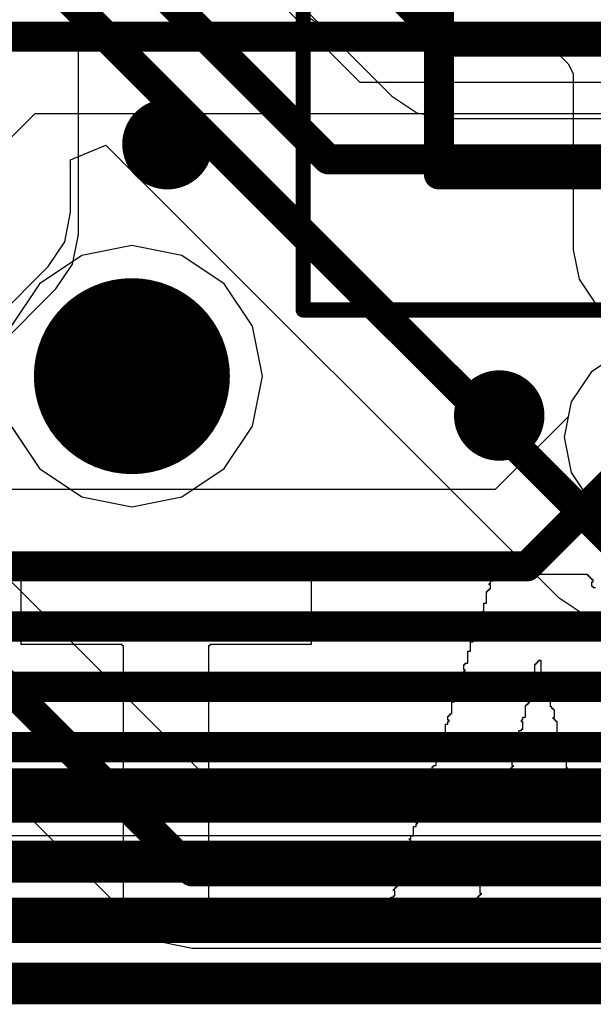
# Model space of a CAD drawing. Header units: millimetres. Extents: x -2 to 68, y -2 to 27.4.
# Tile 292 of 594: x 41.6 to 43.5, y 0.4 to 3.7. Entities that reach past the tile are written whole.
import ezdxf

# ---------------------------------------------------------------- set-up
doc = ezdxf.new("R2010")
doc.units = ezdxf.units.MM
for name, color, linetype in [('BottomLayer', 5, 'Continuous'), ('DrillGuide', 244, 'Continuous'), ('Mechanical10', 56, 'Continuous'), ('Mechanical6', 56, 'Continuous'), ('MidLayer1', 16, 'Continuous'), ('MidLayer2', 76, 'Continuous'), ('MidLayer3', 90, 'Continuous'), ('MidLayer4', 156, 'Continuous'), ('MidLayer5', 130, 'Continuous'), ('MidLayer6', 216, 'Continuous'), ('MidLayer7', 6, 'Continuous'), ('MidLayer8', 54, 'Continuous'), ('MultiLayer', 9, 'Continuous'), ('TopLayer', 1, 'Continuous'), ('TopOverlay', 2, 'Continuous'), ('ViaHoleLayer', 16, 'Continuous')]:
    doc.layers.add(name, color=color, linetype=linetype)

# ---------------------------------------------------------------- blocks, each defined once
blk = doc.blocks.new('QFN127P600_8N_B_171')
at = {"layer": 'Mechanical10', "const_width": 0.1}
for points in [[(-1.55, 1.55), (1.55, 1.55)], [(-1.55, 1.55), (-1.55, -1.55)]]:
    blk.add_lwpolyline(points, dxfattribs=at)
at = {"layer": 'Mechanical10', "const_width": 0.05}
blk.add_lwpolyline([(-1.575, 1.55, 1), (-1.525, 1.55, 1)], format="xyb", close=True, dxfattribs=at)
blk.add_lwpolyline([(-1.575, 1.55, 1), (-1.525, 1.55, 1)], format="xyb", close=True, dxfattribs=at)
at = {"layer": 'Mechanical6', "const_width": 0.05}
for points in [[(-2, 2), (2, 2)], [(-2, 2), (-2, -2)]]:
    blk.add_lwpolyline(points, dxfattribs=at)
at = {"layer": 'Mechanical6', "const_width": 0.025}
blk.add_lwpolyline([(-2.0125, 2, 1), (-1.9875, 2, 1)], format="xyb", close=True, dxfattribs=at)
blk.add_lwpolyline([(-2.0125, 2, 1), (-1.9875, 2, 1)], format="xyb", close=True, dxfattribs=at)

msp = doc.modelspace()

# ---------------------------------------------------------------- linework, layer by layer
at = {"layer": 'BottomLayer'}
for p, q in [((42.5698, 3.7198), (42.6525, 3.6645)), ((42.6525, 3.6645), (42.75, 3.6451)), ((42.75, 3.6451), (43.3345, 3.6451)), ((43.3345, 3.6451), (43.3663, 3.6288)), ((43.3663, 3.6288), (43.4288, 3.5663)), ((43.4288, 3.5663), (43.4451, 3.5345)), ((43.4451, 3.5345), (43.4451, 2.95)), ((43.4451, 2.95), (43.4645, 2.8525)), ((43.4645, 2.8525), (43.5198, 2.7698)), ((43.5752, 2.5916), (43.5043, 2.5442)), ((43.5043, 2.5442), (43.438, 2.445)), ((43.438, 2.445), (43.4282, 2.3961)), ((43.4282, 2.3961), (43.187, 2.1549)), ((43.187, 2.1549), (41.463, 2.1549))]:
    msp.add_line(p, q, dxfattribs=at)
for points, const_width in [([(42.025, 3.3, 1), (42.175, 3.3, 1)], 0.15), ([(41.8195, 2.5306, 1), (42.1445, 2.5306, 1)], 0.325), ([(43.125, 2.4, 1), (43.275, 2.4, 1)], 0.15), ([(43.2676, 1.9, 1), (43.3176, 1.9, 1)], 0.05), ([(43.2676, 1.9, 1), (43.3176, 1.9, 1)], 0.05)]:
    msp.add_lwpolyline(points, format="xyb", close=True, dxfattribs=dict(at, const_width=const_width))
at = {"layer": 'BottomLayer', "const_width": 0.1}
for points in [[(43.2926, 1.9), (43.7206, 2.328)], [(36.125, 1.9), (43.2926, 1.9)], [(36.0422, 1.7), (43.7804, 1.7)], [(35.9593, 1.5), (44.1461, 1.5)], [(35.8474, 1.3), (44.2517, 1.3)], [(35.7126, 1.1), (44.9174, 1.1)], [(35.6298, 0.9), (45.0003, 0.9)], [(35.547, 0.7), (45.0831, 0.7)], [(35.4641, 0.5), (45.166, 0.5)]]:
    msp.add_lwpolyline(points, dxfattribs=at)
at = {"layer": 'DrillGuide'}
for points, const_width in [([(42.075, 3.3, 1), (42.125, 3.3, 1)], 0.05), ([(41.907, 2.5306, 1), (42.057, 2.5306, 1)], 0.15), ([(43.175, 2.4, 1), (43.225, 2.4, 1)], 0.05)]:
    msp.add_lwpolyline(points, format="xyb", close=True, dxfattribs=dict(at, const_width=const_width))
at = {"layer": 'MidLayer1'}
for p, q in [((43.6035, 2.6106), (43.5043, 2.5442)), ((43.5043, 2.5442), (43.438, 2.445)), ((43.438, 2.445), (43.4147, 2.328)), ((43.4147, 2.328), (43.438, 2.2109)), ((43.438, 2.2109), (43.5043, 2.1117)), ((43.5043, 2.1117), (43.6035, 2.0454))]:
    msp.add_line(p, q, dxfattribs=at)
at = {"layer": 'MidLayer1', "const_width": 0.325}
msp.add_lwpolyline([(41.8195, 2.5306, 1), (42.1445, 2.5306, 1)], format="xyb", close=True, dxfattribs=at)
at = {"layer": 'MidLayer2'}
for p, q in [((42.2275, 4.0764), (42.8441, 3.4598)), ((42.8441, 3.4598), (42.9268, 3.4045)), ((42.9268, 3.4045), (43.0244, 3.3851)), ((43.0244, 3.3851), (45.7775, 3.3851)), ((43.6035, 2.6106), (43.5043, 2.5442)), ((43.5043, 2.5442), (43.438, 2.445)), ((43.438, 2.445), (43.4147, 2.328)), ((43.4147, 2.328), (43.438, 2.2109)), ((43.438, 2.2109), (43.5043, 2.1117)), ((43.5043, 2.1117), (43.6035, 2.0454))]:
    msp.add_line(p, q, dxfattribs=at)
at = {"layer": 'MidLayer2', "const_width": 0.1}
for points in [[(42.2957, 4.3687), (43.0244, 3.64)], [(43.0244, 3.64), (47.7716, 3.64)]]:
    msp.add_lwpolyline(points, dxfattribs=at)
at = {"layer": 'MidLayer2'}
for points, const_width in [([(42.9994, 3.64, 1), (43.0494, 3.64, 1)], 0.05), ([(42.9994, 3.64, 1), (43.0494, 3.64, 1)], 0.05), ([(41.8195, 2.5306, 1), (42.1445, 2.5306, 1)], 0.325)]:
    msp.add_lwpolyline(points, format="xyb", close=True, dxfattribs=dict(at, const_width=const_width))
at = {"layer": 'MidLayer3'}
for p, q in [((43.6035, 2.6106), (43.5043, 2.5442)), ((43.5043, 2.5442), (43.438, 2.445)), ((43.438, 2.445), (43.4147, 2.328)), ((43.4147, 2.328), (43.438, 2.2109)), ((43.438, 2.2109), (43.5043, 2.1117)), ((43.5043, 2.1117), (43.6035, 2.0454)), ((47.9086, 1.3423), (40.6163, 1.3423))]:
    msp.add_line(p, q, dxfattribs=at)
at = {"layer": 'MidLayer3', "const_width": 0.325}
msp.add_lwpolyline([(41.8195, 2.5306, 1), (42.1445, 2.5306, 1)], format="xyb", close=True, dxfattribs=at)
at = {"layer": 'MidLayer3', "const_width": 0.1}
for points in [[(40.549, 1.18), (51.4491, 1.18)], [(40.4496, 0.94), (51.3671, 0.94)], [(39.0504, 0.5351), (59.4303, 0.5351)]]:
    msp.add_lwpolyline(points, dxfattribs=at)
at = {"layer": 'MidLayer4'}
for p, q in [((43.6035, 2.6106), (43.5043, 2.5442)), ((43.5043, 2.5442), (43.438, 2.445)), ((43.438, 2.445), (43.4147, 2.328)), ((43.4147, 2.328), (43.438, 2.2109)), ((43.438, 2.2109), (43.5043, 2.1117)), ((43.5043, 2.1117), (43.6035, 2.0454))]:
    msp.add_line(p, q, dxfattribs=at)
for points, const_width in [([(42.025, 3.3, 1), (42.175, 3.3, 1)], 0.15), ([(41.8195, 2.5306, 1), (42.1445, 2.5306, 1)], 0.325), ([(43.125, 2.4, 1), (43.275, 2.4, 1)], 0.15)]:
    msp.add_lwpolyline(points, format="xyb", close=True, dxfattribs=dict(at, const_width=const_width))
at = {"layer": 'MidLayer5'}
for p, q in [((42.7384, 3.5049), (42.3012, 3.9421)), ((44.545, 3.5049), (42.7384, 3.5049)), ((41.7789, 3.2482), (41.8962, 3.2968)), ((41.8962, 3.2968), (43.3958, 1.7973)), ((41.7789, 3.074), (41.7789, 3.2482)), ((41.7595, 2.9765), (41.7789, 3.074)), ((41.7042, 2.8938), (41.7595, 2.9765)), ((41.5052, 2.6948), (41.7042, 2.8938)), ((43.3958, 1.7973), (43.4785, 1.742)), ((43.4785, 1.742), (43.576, 1.7226)), ((48.1386, 1.19), (40.6135, 1.19))]:
    msp.add_line(p, q, dxfattribs=at)
at = {"layer": 'MidLayer5', "const_width": 0.1}
for points in [[(41.809, 4.0738), (42.6328, 3.25)], [(41.609, 3.9445), (43.576, 1.9775)], [(42.6328, 3.25), (44.545, 3.25)], [(40.508, 0.9351), (56.4601, 0.9351)], [(40.4251, 0.7351), (56.5429, 0.7351)], [(39.0504, 0.5351), (57.0387, 0.5351)]]:
    msp.add_lwpolyline(points, dxfattribs=at)
at = {"layer": 'MidLayer5'}
for points, const_width in [([(42.6078, 3.25, 1), (42.6578, 3.25, 1)], 0.05), ([(42.6078, 3.25, 1), (42.6578, 3.25, 1)], 0.05), ([(41.8195, 2.5306, 1), (42.1445, 2.5306, 1)], 0.325)]:
    msp.add_lwpolyline(points, format="xyb", close=True, dxfattribs=dict(at, const_width=const_width))
at = {"layer": 'MidLayer6'}
for p, q in [((41.4663, 3.2068), (41.6612, 3.4018)), ((41.6612, 3.4018), (44.8066, 3.4018)), ((43.6035, 2.6106), (43.5043, 2.5442)), ((43.5043, 2.5442), (43.438, 2.445)), ((43.438, 2.445), (43.4147, 2.328)), ((43.4147, 2.328), (43.438, 2.2109)), ((43.438, 2.2109), (43.5043, 2.1117)), ((43.5043, 2.1117), (43.6035, 2.0454)), ((42.2874, 1.143), (41.3468, 2.0837)), ((40.9387, 1.7708), (42.0016, 0.7079)), ((47.7559, 1.143), (42.2874, 1.143)), ((42.0016, 0.7079), (42.0843, 0.6526)), ((42.0843, 0.6526), (42.1818, 0.6332)), ((42.1818, 0.6332), (58.5795, 0.6332))]:
    msp.add_line(p, q, dxfattribs=at)
at = {"layer": 'MidLayer6', "const_width": 0.1}
for points in [[(41.5557, 3.6567), (46.5734, 3.6567)], [(40.628, 2.442), (42.1818, 0.8881)], [(42.1818, 0.8881), (58.5795, 0.8881)]]:
    msp.add_lwpolyline(points, dxfattribs=at)
at = {"layer": 'MidLayer6'}
for points, const_width in [([(41.8195, 2.5306, 1), (42.1445, 2.5306, 1)], 0.325), ([(42.1568, 0.8881, 1), (42.2068, 0.8881, 1)], 0.05), ([(42.1568, 0.8881, 1), (42.2068, 0.8881, 1)], 0.05)]:
    msp.add_lwpolyline(points, format="xyb", close=True, dxfattribs=dict(at, const_width=const_width))
at = {"layer": 'MidLayer7'}
for p, q in [((41.982, 2.9639), (41.8162, 2.931)), ((42.1478, 2.931), (41.982, 2.9639)), ((41.8162, 2.931), (41.6756, 2.837)), ((42.2884, 2.837), (42.1478, 2.931)), ((41.6756, 2.837), (41.5816, 2.6964)), ((42.3823, 2.6964), (42.2884, 2.837)), ((42.4153, 2.5306), (42.3823, 2.6964)), ((43.6035, 2.6106), (43.5043, 2.5442)), ((42.3823, 2.3648), (42.4153, 2.5306)), ((43.5043, 2.5442), (43.438, 2.445)), ((43.438, 2.445), (43.4147, 2.328)), ((41.5816, 2.3648), (41.6756, 2.2242)), ((42.2884, 2.2242), (42.3823, 2.3648)), ((43.4147, 2.328), (43.438, 2.2109)), ((41.6756, 2.2242), (41.8162, 2.1303)), ((42.1478, 2.1303), (42.2884, 2.2242)), ((43.438, 2.2109), (43.5043, 2.1117)), ((41.8162, 2.1303), (41.982, 2.0973)), ((41.982, 2.0973), (42.1478, 2.1303)), ((43.5043, 2.1117), (43.6035, 2.0454)), ((43.147, 0.475), (38.3062, 0.4805)), ((54.775, 0.475), (43.147, 0.475))]:
    msp.add_line(p, q, dxfattribs=at)
at = {"layer": 'MidLayer7', "const_width": 0.325}
msp.add_lwpolyline([(41.8195, 2.5306, 1), (42.1445, 2.5306, 1)], format="xyb", close=True, dxfattribs=at)
at = {"layer": 'MidLayer8'}
for p, q in [((41.982, 2.9639), (41.8162, 2.931)), ((42.1478, 2.931), (41.982, 2.9639)), ((41.8162, 2.931), (41.6756, 2.837)), ((42.2884, 2.837), (42.1478, 2.931)), ((41.6756, 2.837), (41.5816, 2.6964)), ((42.3823, 2.6964), (42.2884, 2.837)), ((42.4153, 2.5306), (42.3823, 2.6964)), ((43.6035, 2.6106), (43.5043, 2.5442)), ((42.3823, 2.3648), (42.4153, 2.5306)), ((43.5043, 2.5442), (43.438, 2.445)), ((43.438, 2.445), (43.4147, 2.328)), ((41.5869, 2.3569), (41.6756, 2.2242)), ((42.2884, 2.2242), (42.3823, 2.3648)), ((43.4147, 2.328), (43.438, 2.2109)), ((41.6756, 2.2242), (41.8162, 2.1303)), ((42.1478, 2.1303), (42.2884, 2.2242)), ((43.438, 2.2109), (43.5043, 2.1117)), ((41.8162, 2.1303), (41.982, 2.0973)), ((41.982, 2.0973), (42.1478, 2.1303)), ((43.5043, 2.1117), (43.6035, 2.0454)), ((59.418, 0.516), (39.237, 0.516))]:
    msp.add_line(p, q, dxfattribs=at)
at = {"layer": 'MidLayer8', "const_width": 0.325}
msp.add_lwpolyline([(41.8195, 2.5306, 1), (42.1445, 2.5306, 1)], format="xyb", close=True, dxfattribs=at)
at = {"layer": 'MultiLayer'}
for points, const_width in [([(42.025, 3.3, 1), (42.175, 3.3, 1)], 0.15), ([(41.8195, 2.5306, 1), (42.1445, 2.5306, 1)], 0.325), ([(43.125, 2.4, 1), (43.275, 2.4, 1)], 0.15)]:
    msp.add_lwpolyline(points, format="xyb", close=True, dxfattribs=dict(at, const_width=const_width))
at = {"layer": 'TopLayer'}
for p, q in [((41.8049, 3), (41.8049, 4.0349)), ((41.7855, 2.9025), (41.8049, 3)), ((41.7302, 2.8198), (41.7855, 2.9025)), ((41.486, 2.5755), (41.7302, 2.8198)), ((43.6035, 2.6106), (43.5043, 2.5442)), ((43.5043, 2.5442), (43.438, 2.445)), ((43.438, 2.445), (43.4147, 2.328)), ((43.4147, 2.328), (43.438, 2.2109)), ((43.438, 2.2109), (43.5043, 2.1117)), ((43.5043, 2.1117), (43.6035, 2.0454)), ((46.7262, 1.0062), (37.483, 1.0062))]:
    msp.add_line(p, q, dxfattribs=at)
at = {"layer": 'TopLayer', "const_width": 0.325}
msp.add_lwpolyline([(41.8195, 2.5306, 1), (42.1445, 2.5306, 1)], format="xyb", close=True, dxfattribs=at)
at = {"layer": 'TopLayer', "const_width": 0.127}
for points in [[(31.8625, 0.7375), (46.8375, 0.7375)], [(31.4895, 0.5105), (46.9315, 0.5105)]]:
    msp.add_lwpolyline(points, dxfattribs=at)
at = {"layer": 'TopOverlay'}
for p, q in [((41.6145, 1.6404), (41.6145, 1.8741)), ((41.6145, 1.8741), (42.5759, 1.8741)), ((42.5759, 1.8741), (42.5759, 1.6404)), ((43.18, 1.8521), (43.18, 1.8697)), ((43.18, 1.8697), (43.1844, 1.8697)), ((43.1844, 1.8697), (43.1844, 1.8741)), ((43.1844, 1.8741), (43.4931, 1.8741)), ((43.4931, 1.8741), (43.4931, 1.8697)), ((43.4931, 1.8697), (43.4975, 1.8697)), ((43.4975, 1.8697), (43.4975, 1.8653)), ((43.4975, 1.8653), (43.5019, 1.8653)), ((43.5019, 1.8653), (43.5019, 1.8609)), ((43.1668, 1.8389), (43.1668, 1.8433)), ((43.1668, 1.8433), (43.1712, 1.8433)), ((43.1712, 1.8389), (43.1668, 1.8389)), ((43.1712, 1.8433), (43.1712, 1.8521)), ((43.1712, 1.8521), (43.18, 1.8521)), ((43.1712, 1.8256), (43.1712, 1.8389)), ((43.5019, 1.8609), (43.5063, 1.8609)), ((43.5063, 1.8609), (43.5063, 1.8565)), ((43.5063, 1.8565), (43.5107, 1.8565)), ((43.5107, 1.8477), (43.5063, 1.8477)), ((43.5063, 1.8477), (43.5063, 1.8344)), ((43.5063, 1.8344), (43.5107, 1.8344)), ((43.5107, 1.8565), (43.5107, 1.8477)), ((43.5107, 1.8344), (43.5107, 1.83)), ((43.5107, 1.83), (43.5195, 1.83)), ((43.158, 1.7771), (43.158, 1.8168)), ((43.158, 1.8168), (43.1624, 1.8168)), ((43.1624, 1.8168), (43.1624, 1.8212)), ((43.1624, 1.8212), (43.1668, 1.8212)), ((43.1668, 1.8212), (43.1668, 1.8256)), ((43.1668, 1.8256), (43.1712, 1.8256)), ((43.1491, 1.7507), (43.1491, 1.7771)), ((43.1491, 1.7771), (43.158, 1.7771)), ((43.1359, 1.7286), (43.1359, 1.7418)), ((43.1359, 1.7418), (43.1403, 1.7418)), ((43.1403, 1.7418), (43.1403, 1.7463)), ((43.1403, 1.7463), (43.1447, 1.7463)), ((43.1447, 1.7463), (43.1447, 1.7507)), ((43.1447, 1.7507), (43.1491, 1.7507)), ((43.1271, 1.6845), (43.1271, 1.711)), ((43.1271, 1.711), (43.1315, 1.711)), ((43.1315, 1.711), (43.1315, 1.7154)), ((43.1315, 1.7154), (43.1359, 1.7154)), ((43.1403, 1.7286), (43.1359, 1.7286)), ((43.1359, 1.7154), (43.1359, 1.7198)), ((43.1359, 1.7198), (43.1403, 1.7198)), ((43.1403, 1.7198), (43.1403, 1.7286)), ((43.1139, 1.6713), (43.1139, 1.6757)), ((43.1139, 1.6757), (43.1183, 1.6757)), ((43.1183, 1.6713), (43.1139, 1.6713)), ((43.1183, 1.6757), (43.1183, 1.6801)), ((43.1183, 1.6801), (43.1227, 1.6801)), ((43.1183, 1.6536), (43.1183, 1.6713)), ((43.1227, 1.6801), (43.1227, 1.6845)), ((43.1227, 1.6845), (43.1271, 1.6845)), ((41.9497, 1.6404), (41.6145, 1.6404)), ((41.9497, 1.636), (41.9497, 1.6404)), ((41.9541, 1.636), (41.9497, 1.636)), ((41.9541, 0.732), (41.9541, 1.636)), ((42.2407, 1.636), (42.2363, 1.636)), ((42.2363, 1.636), (42.2363, 0.9922)), ((42.5759, 1.6404), (42.2407, 1.6404)), ((42.2407, 1.6404), (42.2407, 1.636)), ((43.105, 1.6184), (43.105, 1.6492)), ((43.105, 1.6492), (43.1139, 1.6492)), ((43.1139, 1.6492), (43.1139, 1.6536)), ((43.1139, 1.6536), (43.1183, 1.6536)), ((43.0962, 1.5787), (43.0962, 1.6184)), ((43.0962, 1.6184), (43.105, 1.6184)), ((43.083, 1.5566), (43.083, 1.5743)), ((43.083, 1.5743), (43.0874, 1.5743)), ((43.0874, 1.5743), (43.0874, 1.5787)), ((43.0874, 1.5787), (43.0962, 1.5787)), ((43.3211, 1.5743), (43.3167, 1.5743)), ((43.3167, 1.5743), (43.3167, 1.5258)), ((43.3255, 1.5787), (43.3211, 1.5787)), ((43.3211, 1.5787), (43.3211, 1.5743)), ((43.3299, 1.5831), (43.3255, 1.5831)), ((43.3255, 1.5831), (43.3255, 1.5787)), ((43.3387, 1.5875), (43.3299, 1.5875)), ((43.3299, 1.5875), (43.3299, 1.5831)), ((43.3387, 1.5478), (43.3387, 1.5875)), ((43.0742, 1.5169), (43.0742, 1.5434)), ((43.0742, 1.5434), (43.0786, 1.5434)), ((43.0786, 1.5434), (43.0786, 1.5478)), ((43.0786, 1.5478), (43.083, 1.5478)), ((43.0874, 1.5566), (43.083, 1.5566)), ((43.083, 1.5478), (43.083, 1.5522)), ((43.083, 1.5522), (43.0874, 1.5522)), ((43.0874, 1.5522), (43.0874, 1.5566)), ((43.3432, 1.5478), (43.3387, 1.5478)), ((43.3432, 1.5434), (43.3432, 1.5478)), ((43.3476, 1.5434), (43.3432, 1.5434)), ((43.3476, 1.539), (43.3476, 1.5434)), ((43.352, 1.539), (43.3476, 1.539)), ((43.352, 1.5346), (43.352, 1.539)), ((43.0609, 1.4993), (43.0609, 1.5081)), ((43.0609, 1.5081), (43.0653, 1.5081)), ((43.0653, 1.5081), (43.0653, 1.5125)), ((43.0653, 1.5125), (43.0698, 1.5125)), ((43.0698, 1.5125), (43.0698, 1.5169)), ((43.0698, 1.5169), (43.0742, 1.5169)), ((43.3123, 1.5214), (43.3079, 1.5214)), ((43.3079, 1.5214), (43.3079, 1.4861)), ((43.3167, 1.5258), (43.3123, 1.5258)), ((43.3123, 1.5258), (43.3123, 1.5214)), ((43.3476, 1.5081), (43.3476, 1.5346)), ((43.3476, 1.5346), (43.352, 1.5346)), ((43.352, 1.5081), (43.3476, 1.5081)), ((43.352, 1.5037), (43.352, 1.5081)), ((43.3564, 1.5037), (43.352, 1.5037)), ((43.3564, 1.4993), (43.3564, 1.5037)), ((43.0521, 1.4508), (43.0521, 1.4773)), ((43.0521, 1.4773), (43.0565, 1.4773)), ((43.0565, 1.4773), (43.0565, 1.4817)), ((43.0565, 1.4817), (43.0609, 1.4817)), ((43.0653, 1.4993), (43.0609, 1.4993)), ((43.0609, 1.4817), (43.0609, 1.4861)), ((43.0609, 1.4861), (43.0653, 1.4861)), ((43.0653, 1.4861), (43.0653, 1.4993)), ((43.2991, 1.4773), (43.2947, 1.4773)), ((43.2947, 1.4773), (43.2947, 1.4508)), ((43.3035, 1.4817), (43.2991, 1.4817)), ((43.2991, 1.4817), (43.2991, 1.4773)), ((43.3079, 1.4861), (43.3035, 1.4861)), ((43.3035, 1.4861), (43.3035, 1.4817)), ((43.3608, 1.4993), (43.3564, 1.4993)), ((43.3608, 1.4728), (43.3608, 1.4993)), ((43.3652, 1.4728), (43.3608, 1.4728)), ((43.3652, 1.4684), (43.3652, 1.4728)), ((43.0433, 1.4111), (43.0433, 1.4508)), ((43.0433, 1.4508), (43.0521, 1.4508)), ((43.2902, 1.4376), (43.2858, 1.4376)), ((43.2858, 1.4376), (43.2858, 1.3979)), ((43.2947, 1.442), (43.2902, 1.442)), ((43.2902, 1.442), (43.2902, 1.4376)), ((43.2947, 1.4508), (43.2991, 1.4508)), ((43.2991, 1.4464), (43.2947, 1.4464)), ((43.2947, 1.4464), (43.2947, 1.442)), ((43.2991, 1.4508), (43.2991, 1.4464)), ((43.3696, 1.4684), (43.3652, 1.4684)), ((43.3696, 1.4332), (43.3696, 1.4684)), ((43.0345, 1.4023), (43.0345, 1.4067)), ((43.0345, 1.4067), (43.0389, 1.4067)), ((43.0389, 1.4067), (43.0389, 1.4111)), ((43.0389, 1.4111), (43.0433, 1.4111)), ((43.374, 1.4332), (43.3696, 1.4332)), ((43.374, 1.4287), (43.374, 1.4332)), ((43.3784, 1.4287), (43.374, 1.4287)), ((43.3784, 1.4243), (43.3784, 1.4287)), ((43.3828, 1.4243), (43.3784, 1.4243)), ((43.3828, 1.3979), (43.3828, 1.4243)), ((43.0213, 1.345), (43.0213, 1.3758)), ((43.0213, 1.3758), (43.0301, 1.3758)), ((43.0301, 1.3891), (43.0301, 1.4023)), ((43.0301, 1.4023), (43.0345, 1.4023)), ((43.0345, 1.3891), (43.0301, 1.3891)), ((43.0301, 1.3758), (43.0301, 1.3847)), ((43.0301, 1.3847), (43.0345, 1.3847)), ((43.0345, 1.3847), (43.0345, 1.3891)), ((43.277, 1.3891), (43.2726, 1.3891)), ((43.2726, 1.3891), (43.2726, 1.3847)), ((43.2726, 1.3847), (43.277, 1.3847)), ((43.2858, 1.3979), (43.277, 1.3979)), ((43.277, 1.3979), (43.277, 1.3891)), ((43.277, 1.3847), (43.277, 1.3582)), ((43.3784, 1.3935), (43.3784, 1.3979)), ((43.3784, 1.3979), (43.3828, 1.3979)), ((43.3828, 1.3935), (43.3784, 1.3935)), ((43.3828, 1.3891), (43.3828, 1.3935)), ((43.3873, 1.3891), (43.3828, 1.3891)), ((43.3873, 1.3847), (43.3873, 1.3891)), ((43.3917, 1.3847), (43.3873, 1.3847)), ((43.3917, 1.345), (43.3917, 1.3847)), ((43.0124, 1.3361), (43.0124, 1.345)), ((43.0124, 1.345), (43.0213, 1.345)), ((43.2726, 1.3538), (43.2638, 1.3538)), ((43.2638, 1.3538), (43.2638, 1.3141)), ((43.277, 1.3582), (43.2726, 1.3582)), ((43.2726, 1.3582), (43.2726, 1.3538)), ((43.4005, 1.345), (43.3917, 1.345)), ((43.4005, 1.3361), (43.4005, 1.345)), ((42.9992, 1.2832), (42.9992, 1.3097)), ((42.9992, 1.3097), (43.0036, 1.3097)), ((43.0036, 1.3097), (43.0036, 1.3141)), ((43.0036, 1.3141), (43.008, 1.3141)), ((43.008, 1.3317), (43.008, 1.3361)), ((43.008, 1.3361), (43.0124, 1.3361)), ((43.0124, 1.3317), (43.008, 1.3317)), ((43.008, 1.3141), (43.008, 1.3185)), ((43.008, 1.3185), (43.0124, 1.3185)), ((43.0124, 1.3185), (43.0124, 1.3317)), ((43.2594, 1.3097), (43.255, 1.3097)), ((43.255, 1.3097), (43.255, 1.2744)), ((43.2638, 1.3141), (43.2594, 1.3141)), ((43.2594, 1.3141), (43.2594, 1.3097)), ((43.4049, 1.3361), (43.4005, 1.3361)), ((43.4005, 1.3185), (43.4005, 1.3317)), ((43.4005, 1.3317), (43.4049, 1.3317)), ((43.4049, 1.3185), (43.4005, 1.3185)), ((43.4049, 1.3317), (43.4049, 1.3361)), ((43.4049, 1.3141), (43.4049, 1.3185)), ((43.4093, 1.3141), (43.4049, 1.3141)), ((43.4093, 1.3097), (43.4093, 1.3141)), ((43.4137, 1.3097), (43.4093, 1.3097)), ((43.4137, 1.27), (43.4137, 1.3097)), ((42.9904, 1.2391), (42.9904, 1.2788)), ((42.9904, 1.2788), (42.9948, 1.2788)), ((42.9948, 1.2788), (42.9948, 1.2832)), ((42.9948, 1.2832), (42.9992, 1.2832)), ((43.255, 1.2744), (43.2506, 1.2744)), ((43.2506, 1.2744), (43.2506, 1.27)), ((43.2461, 1.2656), (43.2417, 1.2656)), ((43.2417, 1.2656), (43.2417, 1.2391)), ((43.2506, 1.27), (43.2461, 1.27)), ((43.2461, 1.27), (43.2461, 1.2656)), ((43.4225, 1.27), (43.4137, 1.27)), ((43.4225, 1.2303), (43.4225, 1.27)), ((42.9772, 1.2215), (42.9772, 1.2347)), ((42.9772, 1.2347), (42.9816, 1.2347)), ((42.9816, 1.2215), (42.9772, 1.2215)), ((42.9772, 1.2083), (42.9772, 1.2127)), ((42.9772, 1.2127), (42.9816, 1.2127)), ((42.9816, 1.2347), (42.9816, 1.2391)), ((42.9816, 1.2391), (42.9904, 1.2391)), ((42.9816, 1.2127), (42.9816, 1.2215)), ((43.2373, 1.2259), (43.2329, 1.2259)), ((43.2329, 1.2259), (43.2329, 1.1862)), ((43.2417, 1.2303), (43.2373, 1.2303)), ((43.2373, 1.2303), (43.2373, 1.2259)), ((43.2417, 1.2391), (43.2461, 1.2391)), ((43.2461, 1.2347), (43.2417, 1.2347)), ((43.2417, 1.2347), (43.2417, 1.2303)), ((43.2461, 1.2391), (43.2461, 1.2347)), ((43.4269, 1.2303), (43.4225, 1.2303)), ((43.4269, 1.2259), (43.4269, 1.2303)), ((43.4314, 1.2259), (43.4269, 1.2259)), ((43.4314, 1.2215), (43.4314, 1.2259)), ((43.4358, 1.2215), (43.4314, 1.2215)), ((43.4358, 1.1994), (43.4358, 1.2215)), ((42.9639, 1.173), (42.9639, 1.1774)), ((42.9639, 1.1774), (42.9683, 1.1774)), ((42.9683, 1.1774), (42.9683, 1.2039)), ((42.9683, 1.2039), (42.9727, 1.2039)), ((42.9727, 1.2039), (42.9727, 1.2083)), ((42.9727, 1.2083), (42.9772, 1.2083)), ((43.2329, 1.1862), (43.2241, 1.1862)), ((43.2241, 1.1862), (43.2241, 1.173)), ((43.4314, 1.1906), (43.4314, 1.1994)), ((43.4314, 1.1994), (43.4358, 1.1994)), ((43.4358, 1.1906), (43.4314, 1.1906)), ((43.4358, 1.1862), (43.4358, 1.1906)), ((43.4446, 1.1862), (43.4358, 1.1862)), ((43.4446, 1.173), (43.4446, 1.1862)), ((42.9551, 1.1598), (42.9551, 1.1686)), ((42.9551, 1.1686), (42.9595, 1.1686)), ((42.9595, 1.1598), (42.9551, 1.1598)), ((42.9551, 1.1421), (42.9551, 1.1465)), ((42.9551, 1.1465), (42.9595, 1.1465)), ((42.9595, 1.1686), (42.9595, 1.173)), ((42.9595, 1.173), (42.9639, 1.173)), ((42.9595, 1.1465), (42.9595, 1.1598)), ((43.2241, 1.173), (43.4446, 1.173)), ((42.9375, 1.0716), (42.9375, 1.1113)), ((42.9375, 1.1113), (42.9463, 1.1113)), ((42.9463, 1.1113), (42.9463, 1.1421)), ((42.9463, 1.1421), (42.9551, 1.1421)), ((42.9242, 1.0495), (42.9242, 1.0627)), ((42.9242, 1.0627), (42.9286, 1.0627)), ((42.9286, 1.0495), (42.9242, 1.0495)), ((42.9286, 1.0627), (42.9286, 1.0672)), ((42.9286, 1.0672), (42.9331, 1.0672)), ((42.9286, 1.0451), (42.9286, 1.0495)), ((42.9331, 1.0672), (42.9331, 1.0716)), ((42.9331, 1.0716), (42.9375, 1.0716)), ((42.9154, 1.0054), (42.9154, 1.0363)), ((42.9154, 1.0363), (42.9242, 1.0363)), ((42.9242, 1.0363), (42.9242, 1.0451)), ((42.9242, 1.0451), (42.9286, 1.0451)), ((42.2363, 0.9922), (42.2363, 0.9878)), ((42.2363, 0.9878), (42.2363, 0.732)), ((42.9022, 0.9922), (42.9022, 0.9966)), ((42.9022, 0.9966), (42.9066, 0.9966)), ((42.9066, 0.9922), (42.9022, 0.9922)), ((42.9066, 0.9966), (42.9066, 1.0054)), ((42.9066, 1.0054), (42.9154, 1.0054)), ((42.9066, 0.979), (42.9066, 0.9922)), ((42.8934, 0.9437), (42.8934, 0.9701)), ((42.8934, 0.9701), (42.8978, 0.9701)), ((42.8978, 0.9701), (42.8978, 0.9745)), ((42.8978, 0.9745), (42.9022, 0.9745)), ((42.9022, 0.9745), (42.9022, 0.979)), ((42.9022, 0.979), (42.9066, 0.979)), ((43.5063, 0.9525), (43.1712, 0.9525)), ((43.1712, 0.9525), (43.1712, 0.9349)), ((43.5063, 0.9128), (43.5063, 0.9525)), ((42.8845, 0.904), (42.8845, 0.9393)), ((42.8845, 0.9393), (42.889, 0.9393)), ((42.889, 0.9393), (42.889, 0.9437)), ((42.889, 0.9437), (42.8934, 0.9437)), ((43.1668, 0.9305), (43.158, 0.9305)), ((43.158, 0.9305), (43.158, 0.8908)), ((43.1712, 0.9349), (43.1668, 0.9349)), ((43.1668, 0.9349), (43.1668, 0.9305)), ((42.8713, 0.8819), (42.8713, 0.8952)), ((42.8713, 0.8952), (42.8757, 0.8952)), ((42.8757, 0.8819), (42.8713, 0.8819)), ((42.8757, 0.8952), (42.8757, 0.8996)), ((42.8757, 0.8996), (42.8801, 0.8996)), ((42.8757, 0.8731), (42.8757, 0.8819)), ((42.8801, 0.8996), (42.8801, 0.904)), ((42.8801, 0.904), (42.8845, 0.904)), ((43.1535, 0.8864), (43.1491, 0.8864)), ((43.1491, 0.8864), (43.1491, 0.8511)), ((43.158, 0.8908), (43.1535, 0.8908)), ((43.1535, 0.8908), (43.1535, 0.8864)), ((43.5107, 0.9128), (43.5063, 0.9128)), ((43.5107, 0.9084), (43.5107, 0.9128)), ((43.5195, 0.9084), (43.5107, 0.9084)), ((42.8625, 0.8378), (42.8625, 0.8643)), ((42.8625, 0.8643), (42.8669, 0.8643)), ((42.8669, 0.8643), (42.8669, 0.8687)), ((42.8669, 0.8687), (42.8713, 0.8687)), ((42.8713, 0.8687), (42.8713, 0.8731)), ((42.8713, 0.8731), (42.8757, 0.8731)), ((43.1491, 0.8511), (43.1447, 0.8511)), ((43.1447, 0.8511), (43.1447, 0.8467)), ((42.8493, 0.8246), (42.8493, 0.829)), ((42.8493, 0.829), (42.8537, 0.829)), ((42.8537, 0.8246), (42.8493, 0.8246)), ((42.8537, 0.829), (42.8537, 0.8334)), ((42.8537, 0.8334), (42.8581, 0.8334)), ((42.8537, 0.807), (42.8537, 0.8246)), ((42.8581, 0.8334), (42.8581, 0.8378)), ((42.8581, 0.8378), (42.8625, 0.8378)), ((43.1403, 0.8423), (43.1359, 0.8423)), ((43.1359, 0.8423), (43.1359, 0.8158)), ((43.1447, 0.8467), (43.1403, 0.8467)), ((43.1403, 0.8467), (43.1403, 0.8423)), ((42.8405, 0.7717), (42.8405, 0.8026)), ((42.8405, 0.8026), (42.8493, 0.8026)), ((42.8493, 0.8026), (42.8493, 0.807)), ((42.8493, 0.807), (42.8537, 0.807)), ((43.1315, 0.8026), (43.1271, 0.8026)), ((43.1271, 0.8026), (43.1271, 0.7629)), ((43.1359, 0.807), (43.1315, 0.807)), ((43.1315, 0.807), (43.1315, 0.8026)), ((43.1359, 0.8158), (43.1403, 0.8158)), ((43.1403, 0.8114), (43.1359, 0.8114)), ((43.1359, 0.8114), (43.1359, 0.807)), ((43.1403, 0.8158), (43.1403, 0.8114)), ((42.8316, 0.732), (42.8316, 0.7717)), ((42.8316, 0.7717), (42.8405, 0.7717)), ((43.1183, 0.7541), (43.1139, 0.7541)), ((43.1139, 0.7541), (43.1139, 0.7497)), ((43.1271, 0.7629), (43.1183, 0.7629)), ((43.1183, 0.7629), (43.1183, 0.7541)), ((41.9497, 0.7276), (41.9497, 0.732)), ((41.9497, 0.732), (41.9541, 0.732)), ((41.9541, 0.7276), (41.9497, 0.7276)), ((41.9541, 0.7188), (41.9541, 0.7276)), ((42.2363, 0.7188), (41.9541, 0.7188)), ((42.2363, 0.732), (42.2407, 0.732)), ((42.2407, 0.7276), (42.2363, 0.7276)), ((42.2363, 0.7276), (42.2363, 0.7188)), ((42.2407, 0.732), (42.2407, 0.7276)), ((42.8184, 0.7232), (42.8184, 0.7276)), ((42.8184, 0.7276), (42.8228, 0.7276)), ((42.8228, 0.7232), (42.8184, 0.7232)), ((42.8228, 0.7276), (42.8228, 0.732)), ((42.8228, 0.732), (42.8316, 0.732)), ((42.8228, 0.7188), (42.8228, 0.7232)), ((43.1139, 0.7188), (42.8228, 0.7188)), ((43.1139, 0.7497), (43.1183, 0.7497)), ((43.1183, 0.7232), (43.1139, 0.7232)), ((43.1139, 0.7232), (43.1139, 0.7188)), ((43.1183, 0.7497), (43.1183, 0.7232))]:
    msp.add_line(p, q, dxfattribs=at)
at = {"layer": 'ViaHoleLayer'}
for points, const_width in [([(42.075, 3.3, 1), (42.125, 3.3, 1)], 0.05), ([(41.907, 2.5306, 1), (42.057, 2.5306, 1)], 0.15), ([(43.175, 2.4, 1), (43.225, 2.4, 1)], 0.05)]:
    msp.add_lwpolyline(points, format="xyb", close=True, dxfattribs=dict(at, const_width=const_width))

# ---------------------------------------------------------------- block references
at = {"rotation": 90}
msp.add_blockref('QFN127P600_8N_B_171', (44.55, 4.75), dxfattribs=at)

doc.saveas('drawing.dxf')
